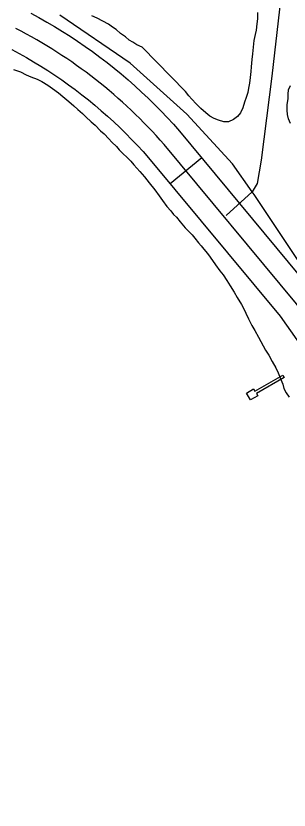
# Model space of a CAD drawing. Extents: x 3297735 to 3335592, y 670436 to 695807.
# Drawn here: x 3330274 to 3330475, y 678952 to 679535 of the extents above; entities that cross this region are included whole.
import ezdxf

# ---------------------------------------------------------------- set-up
doc = ezdxf.new("R2010")
doc.units = 0
for name, color, linetype in [('V-CHAN-DOCK', 7, 'Continuous'), ('V-DTCH-CNTR', 7, 'Continuous'), ('V-ROAD-CNTR', 7, 'Continuous'), ('V-TOPO-SHOR', 7, 'Continuous')]:
    doc.layers.add(name, color=color, linetype=linetype)

msp = doc.modelspace()

# ---------------------------------------------------------------- linework, layer by layer
at = {"layer": 'V-CHAN-DOCK'}
for p, q in [((3330449.46, 679259.68), (3330470.08, 679271.43)), ((3330470.08, 679271.43), (3330471.1, 679269.64)), ((3330471.1, 679269.64), (3330450.63, 679257.98)), ((3330443.36, 679258.29), (3330448.56, 679261.25)), ((3330448.56, 679261.25), (3330449.46, 679259.68)), ((3330446.29, 679253.15), (3330443.36, 679258.29)), ((3330451.65, 679256.2), (3330446.29, 679253.15)), ((3330450.63, 679257.98), (3330451.65, 679256.2))]:
    msp.add_line(p, q, dxfattribs=at)
at = {"layer": 'V-DTCH-CNTR'}
msp.add_line((3330447.65, 679406.05), (3330428.44, 679388.59), dxfattribs=at)
for points in [[(3330505.09, 680101.4), (3330502.1, 680021.73), (3330494.22, 679904.43), (3330485.55, 679790.56), (3330476.85, 679621.84), (3330461.9, 679490.94), (3330454.06, 679429.34), (3330451.21, 679412.25), (3330447.65, 679406.05)], [(3330863.13, 679086.28), (3330846.7, 679077.11), (3330830.31, 679070.52), (3330792.54, 679066.84), (3330737.77, 679072.86), (3330699.29, 679078.61), (3330678.84, 679085.8), (3330666.98, 679094.56), (3330647.69, 679121.44), (3330641.92, 679129.43), (3330593.18, 679196.88), (3330513.51, 679307.02), (3330449.06, 679404.05), (3330447.65, 679406.05), (3330433.14, 679426.59), (3330399.44, 679463.13), (3330358.04, 679500.65), (3330306.31, 679535.77)]]:
    msp.add_lwpolyline(points, dxfattribs=at)
at = {"layer": 'V-ROAD-CNTR'}
msp.add_line((3330410.48, 679430.97), (3330387.4, 679411.8), dxfattribs=at)
for points in [[(3330285.03, 679537.19), (3330290.91, 679534), (3330296.67, 679530.74), (3330302.46, 679527.37), (3330308.13, 679523.89), (3330313.8, 679520.3), (3330319.34, 679516.62), (3330324.81, 679512.88), (3330330.24, 679509.04), (3330335.67, 679505.04), (3330340.93, 679500.97), (3330346.12, 679496.87), (3330351.3, 679492.62), (3330356.36, 679488.32), (3330361.4, 679483.89), (3330366.31, 679479.36), (3330371.11, 679474.84), (3330375.92, 679470.15), (3330380.59, 679465.36), (3330385.16, 679460.59), (3330389.7, 679455.68), (3330394.21, 679450.56), (3330491.93, 679332.89)], [(3330270.96, 679510.69), (3330276.37, 679507.75), (3330281.73, 679504.73), (3330287.05, 679501.62), (3330292.26, 679498.42), (3330297.47, 679495.13), (3330302.58, 679491.73), (3330307.69, 679488.24), (3330312.68, 679484.71), (3330317.6, 679481.09), (3330322.47, 679477.33), (3330327.3, 679473.51), (3330332.07, 679469.59), (3330336.74, 679465.63), (3330341.32, 679461.6), (3330345.86, 679457.42), (3330350.34, 679453.19), (3330354.71, 679448.93), (3330359.02, 679444.51), (3330363.3, 679440.04), (3330367.43, 679435.57), (3330371.41, 679431.05), (3330468.1, 679314.63), (3330601.71, 679125.03)], [(3330747.73, 678917.1), (3330710, 678983.9), (3330683.37, 679030.08), (3330614.08, 679133.52), (3330480.01, 679323.76), (3330382.81, 679440.81)]]:
    msp.add_lwpolyline(points, dxfattribs=at)
msp.add_arc((3330106.17, 679199.61), 367.02, 41.08386, 62.78728, dxfattribs=at)
at = {"layer": 'V-TOPO-SHOR'}
for points in [[(3330366.77, 679512.18), (3330362.8, 679513.96), (3330359.97, 679516), (3330357.14, 679517.48), (3330354.6, 679519.8), (3330350.93, 679522.43), (3330347.55, 679525.34), (3330345.01, 679527.1), (3330341.9, 679529.15), (3330337.93, 679531.5), (3330333.68, 679533.57), (3330329.71, 679535.34)], [(3330451.46, 679537.68), (3330451.39, 679533.11), (3330451.04, 679529.4), (3330450.4, 679524.84), (3330449.78, 679521.71), (3330448.85, 679517.15), (3330448.2, 679512.31), (3330447.84, 679507.45)], [(3330447.84, 679507.45), (3330447.2, 679503.18), (3330446.83, 679497.76), (3330446.48, 679494.33), (3330446.13, 679490.05), (3330445.49, 679485.78), (3330444.86, 679482.07), (3330444.24, 679478.94), (3330443.04, 679475.24), (3330441.84, 679471.84), (3330440.63, 679467.85), (3330438.86, 679464.17), (3330436.81, 679461.34), (3330433.92, 679459.11), (3330430.18, 679457.45), (3330426.75, 679457.5), (3330422.77, 679458.71), (3330419.65, 679459.91), (3330416.53, 679461.67), (3330413.43, 679464.01), (3330409.76, 679467.21), (3330406.39, 679470.69), (3330403.31, 679474.17), (3330401.06, 679476.49), (3330398.54, 679479.67), (3330366.77, 679512.18)], [(3330272.25, 679495.9), (3330277.36, 679494.11), (3330281.61, 679492.04), (3330285.02, 679490.56), (3330289.56, 679488.77), (3330292.96, 679487), (3330297.49, 679484.36), (3330300.88, 679482.02), (3330305.4, 679478.8), (3330308.5, 679476.18), (3330313.01, 679472.4), (3330316.68, 679469.19), (3330319.49, 679466.58), (3330322.87, 679463.67), (3330325.4, 679461.05), (3330329.35, 679457.56), (3330332.16, 679454.95), (3330336.1, 679450.88), (3330338.92, 679448.55), (3330342.29, 679445.07), (3330344.54, 679442.46), (3330347.91, 679439.27), (3330349.88, 679436.95), (3330352.97, 679433.76), (3330355.22, 679431.72), (3330358.31, 679428.53), (3330360.56, 679425.92), (3330365.05, 679420.99), (3330368.41, 679416.94), (3330371.77, 679412.6), (3330375.98, 679407.39), (3330379.33, 679403.05), (3330381.56, 679399.58), (3330384.92, 679395.24), (3330387.73, 679392.06), (3330389.69, 679389.45), (3330391.94, 679387.42), (3330394.74, 679383.94), (3330398.39, 679379.6), (3330401.2, 679376.7), (3330403.45, 679374.38), (3330405.41, 679372.06), (3330408.21, 679368.58), (3330410.18, 679366.27)], [(3330475.59, 679456.15), (3330474.22, 679459.6), (3330473.41, 679462.76), (3330473.17, 679465.91), (3330473.24, 679469.91), (3330473.88, 679474.47), (3330473.94, 679477.89), (3330474.27, 679481.03), (3330475.75, 679484.15)], [(3330410.18, 679366.27), (3330412.14, 679363.95), (3330414.66, 679360.77), (3330416.62, 679358.16), (3330420.52, 679352.39), (3330423.89, 679348.05), (3330426.12, 679345.16), (3330428.91, 679340.83), (3330431.42, 679337.07), (3330434.21, 679332.46), (3330436.43, 679328.42), (3330439.77, 679323.22), (3330441.44, 679320.05), (3330442.81, 679316.89), (3330444.75, 679312.86), (3330447.24, 679307.96), (3330449.47, 679304.21), (3330452.25, 679299.31), (3330453.91, 679296.14), (3330455.58, 679292.97), (3330457.24, 679289.8), (3330459.75, 679286.05), (3330462.25, 679281.43), (3330465.03, 679276.82), (3330466.69, 679273.08), (3330468.05, 679269.34), (3330469.98, 679264.74), (3330470.79, 679261.58), (3330472.45, 679258.41), (3330474.69, 679255.23)]]:
    msp.add_lwpolyline(points, dxfattribs=at)

doc.saveas('drawing.dxf')
